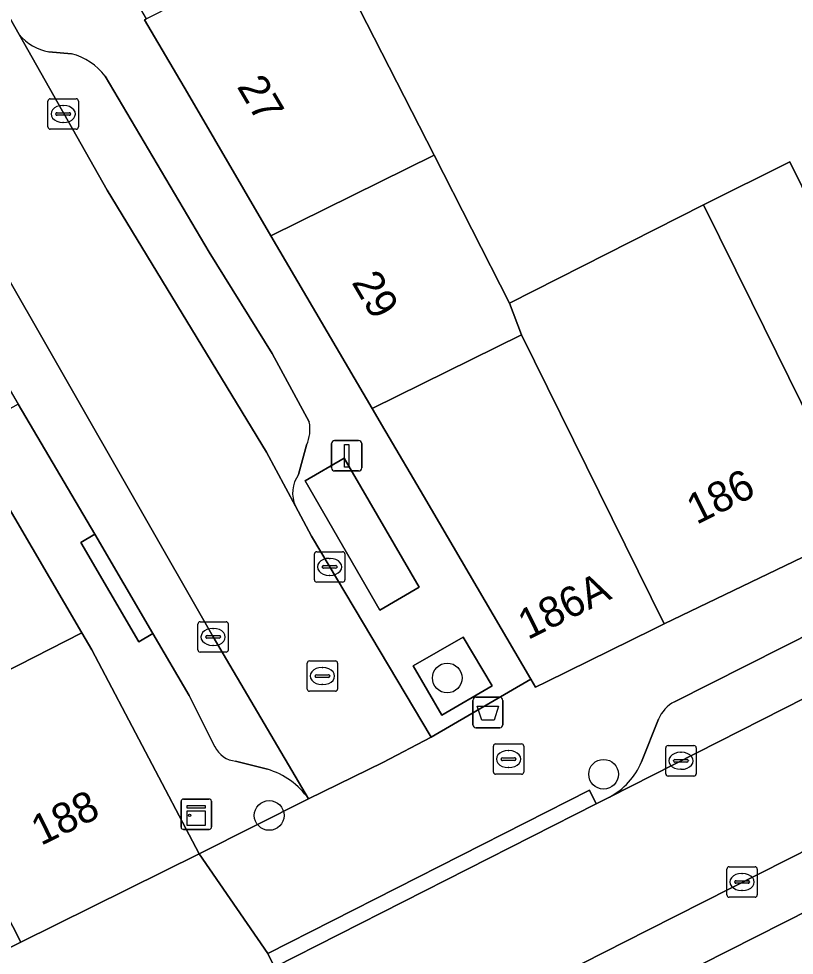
# Model space of a CAD drawing. Extents: x 161771 to 163125, y 382475 to 383179.
# Drawn here: x 162251.46 to 162276.97, y 382676.18 to 382706.99 of the extents above; entities that cross this region are included whole.
import ezdxf

# ---------------------------------------------------------------- set-up
doc = ezdxf.new("R2010")
doc.units = 0
for name, color, linetype in [('IMGEO_Afvalbak', 7, 'Continuous'), ('IMGEO_Boom', 7, 'Continuous'), ('IMGEO_Brandkraan', 7, 'Continuous'), ('IMGEO_Erf', 7, 'Continuous'), ('IMGEO_Groenvoorziening', 7, 'Continuous'), ('IMGEO_Kast', 7, 'Continuous'), ('IMGEO_Kolk', 7, 'Continuous'), ('IMGEO_Lichtmast', 7, 'Continuous'), ('IMGEO_Pand', 7, 'Continuous'), ('IMGEO_Pand_nummerreeks', 7, 'Continuous'), ('IMGEO_Parkeervlak_open', 7, 'Continuous'), ('IMGEO_Rijbaan_lokaal_open', 7, 'Continuous'), ('IMGEO_Rioolput', 7, 'Continuous'), ('IMGEO_Voetpad_open', 7, 'Continuous')]:
    doc.layers.add(name, color=color, linetype=linetype)

msp = doc.modelspace()

# ---------------------------------------------------------------- linework, layer by layer
at = {"layer": 'IMGEO_Afvalbak'}
for p, q in [((162266.391, 382683.767), (162266.391, 382684.567)), ((162266.391, 382684.567), (162266.391, 382683.767)), ((162266.491, 382684.667), (162267.281, 382684.667)), ((162267.281, 382684.667), (162266.491, 382684.667)), ((162267.381, 382684.567), (162267.381, 382683.767)), ((162267.381, 382683.767), (162267.381, 382684.567)), ((162267.281, 382683.667), (162266.491, 382683.667)), ((162266.491, 382683.667), (162267.281, 382683.667))]:
    msp.add_line(p, q, dxfattribs=at)
msp.add_lwpolyline([(162266.534, 382684.381), (162267.238, 382684.381), (162267.089, 382683.911), (162266.683, 382683.911), (162266.534, 382684.381)], dxfattribs=at)
for centre, start, end in [((162266.491, 382684.567), 90, 180), ((162266.491, 382684.567), 90, 180), ((162267.281, 382684.567), 0, 90), ((162267.281, 382684.567), 360, 90), ((162266.491, 382683.767), 180, 270), ((162266.491, 382683.767), 180, 270), ((162267.281, 382683.767), 270, 0), ((162267.281, 382683.767), 270, 0)]:
    msp.add_arc(centre, 0.1, start, end, dxfattribs=at)
at = {"layer": 'IMGEO_Boom'}
for centre in [(162265.551, 382685.303), (162270.693, 382682.136), (162259.694, 382680.781)]:
    msp.add_circle(centre, 0.489, dxfattribs=at)
at = {"layer": 'IMGEO_Brandkraan'}
for p, q in [((162267.067, 382682.21), (162267.067, 382683.062)), ((162267.142, 382683.136), (162267.994, 382683.136)), ((162267.555, 382682.916), (162267.58, 382682.916)), ((162268.068, 382683.062), (162268.068, 382682.21)), ((162267.326, 382682.63), (162267.326, 382682.642)), ((162267.764, 382682.593), (162267.366, 382682.593)), ((162267.369, 382682.679), (162267.767, 382682.679)), ((162267.81, 382682.642), (162267.81, 382682.63)), ((162267.578, 382682.356), (162267.553, 382682.356)), ((162267.994, 382682.136), (162267.142, 382682.136))]:
    msp.add_line(p, q, dxfattribs=at)
for points in [[(162267.067, 382682.21), (162267.067, 382683.062)], [(162267.142, 382683.136), (162267.994, 382683.136)], [(162268.068, 382683.062), (162268.068, 382682.21)], [(162267.994, 382682.136), (162267.142, 382682.136)]]:
    msp.add_lwpolyline(points, dxfattribs=at)
for centre, radius, start, end in [((162267.144, 382683.06), 0.0765, 91.552, 178.448), ((162267.144, 382683.06), 0.0765, 91.552, 178.448), ((162267.992, 382683.06), 0.0765, 1.552, 88.448), ((162267.992, 382683.06), 0.0765, 1.552, 88.448), ((162267.366, 382682.639), 0.0403, 85.8775, 175.7526), ((162267.363, 382682.629), 0.0366, 178.938, 274.7102), ((162267.767, 382682.636), 0.043, 264.8664, 352.4533), ((162267.771, 382682.641), 0.0386, 1.7309, 96.639), ((162267.144, 382682.212), 0.0765, 181.552, 268.448), ((162267.144, 382682.212), 0.0765, 181.552, 268.448), ((162267.992, 382682.212), 0.0765, 271.552, 358.448), ((162267.992, 382682.212), 0.0765, 271.552, 358.448)]:
    msp.add_arc(centre, radius, start, end, dxfattribs=at)
for centre, major_axis, ratio, start_param, end_param in [((162267.554, 382682.636), (-0.387, 0.002), 0.722429, 4.712389, 7.853982), ((162267.579, 382682.636), (-0.39, 0.002), 0.717154, 1.570796, 4.712389)]:
    msp.add_ellipse(centre, major_axis=major_axis, ratio=ratio, start_param=start_param, end_param=end_param, dxfattribs=at)
at = {"layer": 'IMGEO_Erf'}
msp.add_lwpolyline([(162292.966, 382725.916), (162274.561, 382716.472), (162261.778, 382709.913), (162261.427, 382709.74), (162265.116, 382702.501), (162267.597, 382697.631), (162273.977, 382700.873), (162276.82, 382702.277), (162278.412, 382699.054)], dxfattribs=at)
at = {"layer": 'IMGEO_Groenvoorziening'}
for points in [[(162263.33, 382687.532), (162264.625, 382688.286), (162262.156, 382692.529), (162260.879, 382691.787)], [(162265.372, 382684.082), (162267.028, 382685.042), (162266.075, 382686.65), (162264.426, 382685.704)]]:
    msp.add_lwpolyline(points, close=True, dxfattribs=at)
at = {"layer": 'IMGEO_Kast'}
for p, q in [((162256.871, 382681.321), (162257.712, 382681.321)), ((162257.712, 382681.321), (162256.871, 382681.321)), ((162256.796, 382680.396), (162256.796, 382681.237)), ((162256.796, 382681.237), (162256.796, 382680.396)), ((162257.796, 382681.246), (162257.796, 382680.405)), ((162257.796, 382680.405), (162257.796, 382681.246)), ((162257.721, 382680.321), (162256.88, 382680.321)), ((162256.88, 382680.321), (162257.721, 382680.321))]:
    msp.add_line(p, q, dxfattribs=at)
for points in [[(162256.991, 382681.111), (162257.591, 382681.111), (162257.591, 382681.026), (162256.991, 382681.026), (162256.991, 382681.111)], [(162256.991, 382680.936), (162257.591, 382680.936), (162257.591, 382680.447), (162256.991, 382680.447), (162256.991, 382680.936)]]:
    msp.add_lwpolyline(points, dxfattribs=at)
msp.add_circle((162257.075, 382680.785), 0.0377, dxfattribs=at)
for centre, start, end in [((162256.874, 382681.243), 92.4484, 184.2845), ((162256.874, 382681.243), 92.4484, 184.2845), ((162257.718, 382681.243), 2.4484, 94.2845), ((162257.718, 382681.243), 2.4484, 94.2845), ((162256.874, 382680.399), 182.4484, 274.2845), ((162256.874, 382680.399), 182.4484, 274.2845), ((162257.718, 382680.399), 272.4484, 4.2845), ((162257.718, 382680.399), 272.4484, 4.2845)]:
    msp.add_arc(centre, 0.0779, start, end, dxfattribs=at)
at = {"layer": 'IMGEO_Kolk'}
for p, q in [((162252.418, 382703.43), (162252.418, 382704.282)), ((162252.493, 382704.356), (162253.345, 382704.356)), ((162252.906, 382704.136), (162252.931, 382704.136)), ((162253.419, 382704.282), (162253.419, 382703.43)), ((162252.677, 382703.85), (162252.677, 382703.862)), ((162253.115, 382703.813), (162252.717, 382703.813)), ((162252.72, 382703.899), (162253.118, 382703.899)), ((162253.161, 382703.862), (162253.161, 382703.85)), ((162252.929, 382703.576), (162252.904, 382703.576)), ((162253.345, 382703.356), (162252.493, 382703.356)), ((162261.182, 382688.532), (162261.182, 382689.384)), ((162261.257, 382689.458), (162262.109, 382689.458)), ((162262.183, 382689.384), (162262.183, 382688.532)), ((162261.67, 382689.238), (162261.695, 382689.238)), ((162261.441, 382688.952), (162261.441, 382688.964)), ((162261.879, 382688.915), (162261.481, 382688.915)), ((162261.484, 382689.001), (162261.882, 382689.001)), ((162261.925, 382688.964), (162261.925, 382688.952)), ((162262.109, 382688.458), (162261.257, 382688.458)), ((162261.693, 382688.678), (162261.668, 382688.678)), ((162257.349, 382686.227), (162257.349, 382687.079)), ((162257.424, 382687.153), (162258.276, 382687.153)), ((162257.837, 382686.933), (162257.862, 382686.933)), ((162258.35, 382687.079), (162258.35, 382686.227)), ((162257.608, 382686.647), (162257.608, 382686.659)), ((162258.046, 382686.61), (162257.648, 382686.61)), ((162257.651, 382686.696), (162258.049, 382686.696)), ((162258.092, 382686.659), (162258.092, 382686.647)), ((162257.86, 382686.373), (162257.835, 382686.373)), ((162258.276, 382686.153), (162257.424, 382686.153)), ((162272.738, 382682.153), (162272.738, 382683.005)), ((162272.813, 382683.079), (162273.665, 382683.079)), ((162273.226, 382682.859), (162273.251, 382682.859)), ((162273.739, 382683.005), (162273.739, 382682.153)), ((162272.997, 382682.573), (162272.997, 382682.585)), ((162273.435, 382682.536), (162273.037, 382682.536)), ((162273.04, 382682.622), (162273.438, 382682.622)), ((162273.481, 382682.585), (162273.481, 382682.573)), ((162273.249, 382682.299), (162273.224, 382682.299)), ((162273.665, 382682.079), (162272.813, 382682.079)), ((162274.748, 382678.166), (162274.748, 382679.018)), ((162274.823, 382679.092), (162275.675, 382679.092)), ((162275.236, 382678.872), (162275.261, 382678.872)), ((162275.749, 382679.018), (162275.749, 382678.166)), ((162275.007, 382678.586), (162275.007, 382678.598)), ((162275.445, 382678.549), (162275.047, 382678.549)), ((162275.05, 382678.635), (162275.448, 382678.635)), ((162275.491, 382678.598), (162275.491, 382678.586)), ((162275.259, 382678.312), (162275.234, 382678.312)), ((162275.675, 382678.092), (162274.823, 382678.092))]:
    msp.add_line(p, q, dxfattribs=at)
for points in [[(162252.418, 382703.43), (162252.418, 382704.282)], [(162252.493, 382704.356), (162253.345, 382704.356)], [(162253.419, 382704.282), (162253.419, 382703.43)], [(162253.345, 382703.356), (162252.493, 382703.356)], [(162261.182, 382688.532), (162261.182, 382689.384)], [(162261.257, 382689.458), (162262.109, 382689.458)], [(162262.183, 382689.384), (162262.183, 382688.532)], [(162262.109, 382688.458), (162261.257, 382688.458)], [(162257.349, 382686.227), (162257.349, 382687.079)], [(162257.424, 382687.153), (162258.276, 382687.153)], [(162258.35, 382687.079), (162258.35, 382686.227)], [(162258.276, 382686.153), (162257.424, 382686.153)], [(162272.738, 382682.153), (162272.738, 382683.005)], [(162272.813, 382683.079), (162273.665, 382683.079)], [(162273.739, 382683.005), (162273.739, 382682.153)], [(162273.665, 382682.079), (162272.813, 382682.079)], [(162274.748, 382678.166), (162274.748, 382679.018)], [(162274.823, 382679.092), (162275.675, 382679.092)], [(162275.749, 382679.018), (162275.749, 382678.166)], [(162275.675, 382678.092), (162274.823, 382678.092)]]:
    msp.add_lwpolyline(points, dxfattribs=at)
for centre, radius, start, end in [((162252.495, 382704.28), 0.0765, 91.552, 178.448), ((162252.495, 382704.28), 0.0765, 91.552, 178.448), ((162253.343, 382704.28), 0.0765, 1.552, 88.448), ((162253.343, 382704.28), 0.0765, 1.552, 88.448), ((162252.717, 382703.859), 0.0403, 85.8775, 175.7526), ((162252.714, 382703.849), 0.0366, 178.938, 274.7102), ((162253.118, 382703.856), 0.043, 264.8664, 352.4533), ((162253.122, 382703.861), 0.0386, 1.7309, 96.639), ((162252.495, 382703.432), 0.0765, 181.552, 268.448), ((162252.495, 382703.432), 0.0765, 181.552, 268.448), ((162253.343, 382703.432), 0.0765, 271.552, 358.448), ((162253.343, 382703.432), 0.0765, 271.552, 358.448), ((162261.259, 382689.382), 0.0765, 91.552, 178.448), ((162261.259, 382689.382), 0.0765, 91.552, 178.448), ((162262.107, 382689.382), 0.0765, 1.552, 88.448), ((162262.107, 382689.382), 0.0765, 1.552, 88.448), ((162261.481, 382688.961), 0.0403, 85.8775, 175.7526), ((162261.478, 382688.951), 0.0366, 178.938, 274.7102), ((162261.882, 382688.958), 0.043, 264.8664, 352.4533), ((162261.886, 382688.963), 0.0386, 1.7309, 96.639), ((162261.259, 382688.534), 0.0765, 181.552, 268.448), ((162261.259, 382688.534), 0.0765, 181.552, 268.448), ((162262.107, 382688.534), 0.0765, 271.552, 358.448), ((162262.107, 382688.534), 0.0765, 271.552, 358.448), ((162257.426, 382687.077), 0.0765, 91.552, 178.448), ((162257.426, 382687.077), 0.0765, 91.552, 178.448), ((162258.274, 382687.077), 0.0765, 1.552, 88.448), ((162258.274, 382687.077), 0.0765, 1.552, 88.448), ((162257.648, 382686.656), 0.0403, 85.8775, 175.7526), ((162257.645, 382686.646), 0.0366, 178.938, 274.7102), ((162258.049, 382686.653), 0.043, 264.8664, 352.4533), ((162258.053, 382686.658), 0.0386, 1.7309, 96.639), ((162257.426, 382686.229), 0.0765, 181.552, 268.448), ((162257.426, 382686.229), 0.0765, 181.552, 268.448), ((162258.274, 382686.229), 0.0765, 271.552, 358.448), ((162258.274, 382686.229), 0.0765, 271.552, 358.448), ((162272.815, 382683.003), 0.0765, 91.552, 178.448), ((162272.815, 382683.003), 0.0765, 91.552, 178.448), ((162273.663, 382683.003), 0.0765, 1.552, 88.448), ((162273.663, 382683.003), 0.0765, 1.552, 88.448), ((162273.037, 382682.582), 0.0403, 85.8775, 175.7526), ((162273.034, 382682.572), 0.0366, 178.938, 274.7102), ((162273.438, 382682.579), 0.043, 264.8664, 352.4533), ((162273.442, 382682.584), 0.0386, 1.7309, 96.639), ((162272.815, 382682.155), 0.0765, 181.552, 268.448), ((162272.815, 382682.155), 0.0765, 181.552, 268.448), ((162273.663, 382682.155), 0.0765, 271.552, 358.448), ((162273.663, 382682.155), 0.0765, 271.552, 358.448), ((162274.825, 382679.016), 0.0765, 91.552, 178.448), ((162274.825, 382679.016), 0.0765, 91.552, 178.448), ((162275.673, 382679.016), 0.0765, 1.552, 88.448), ((162275.673, 382679.016), 0.0765, 1.552, 88.448), ((162275.047, 382678.595), 0.0403, 85.8775, 175.7526), ((162275.044, 382678.585), 0.0366, 178.938, 274.7102), ((162275.448, 382678.592), 0.043, 264.8664, 352.4533), ((162275.452, 382678.597), 0.0386, 1.7309, 96.639), ((162274.825, 382678.168), 0.0765, 181.552, 268.448), ((162274.825, 382678.168), 0.0765, 181.552, 268.448), ((162275.673, 382678.168), 0.0765, 271.552, 358.448), ((162275.673, 382678.168), 0.0765, 271.552, 358.448)]:
    msp.add_arc(centre, radius, start, end, dxfattribs=at)
for centre, major_axis, ratio, start_param, end_param in [((162252.905, 382703.856), (-0.387, 0.002), 0.722429, 4.712389, 7.853982), ((162252.93, 382703.856), (-0.39, 0.002), 0.717154, 1.570796, 4.712389), ((162261.669, 382688.958), (-0.387, 0.002), 0.722429, 4.712389, 7.853982), ((162261.694, 382688.958), (-0.39, 0.002), 0.717154, 1.570796, 4.712389), ((162257.836, 382686.653), (-0.387, 0.002), 0.722429, 4.712389, 7.853982), ((162257.861, 382686.653), (-0.39, 0.002), 0.717154, 1.570796, 4.712389), ((162273.225, 382682.579), (-0.387, 0.002), 0.722429, 4.712389, 7.853982), ((162273.25, 382682.579), (-0.39, 0.002), 0.717154, 1.570796, 4.712389), ((162275.235, 382678.592), (-0.387, 0.002), 0.722429, 4.712389, 7.853982), ((162275.26, 382678.592), (-0.39, 0.002), 0.717154, 1.570796, 4.712389)]:
    msp.add_ellipse(centre, major_axis=major_axis, ratio=ratio, start_param=start_param, end_param=end_param, dxfattribs=at)
at = {"layer": 'IMGEO_Lichtmast'}
for p, q in [((162261.747, 382692.213), (162261.747, 382693.013)), ((162261.747, 382693.013), (162261.747, 382692.213)), ((162261.847, 382693.113), (162262.637, 382693.113)), ((162262.637, 382693.113), (162261.847, 382693.113)), ((162262.737, 382693.013), (162262.737, 382692.213)), ((162262.737, 382692.213), (162262.737, 382693.013)), ((162262.637, 382692.113), (162261.847, 382692.113)), ((162261.847, 382692.113), (162262.637, 382692.113))]:
    msp.add_line(p, q, dxfattribs=at)
msp.add_lwpolyline([(162262.167, 382692.988), (162262.317, 382692.988), (162262.317, 382692.238), (162262.167, 382692.238), (162262.167, 382692.988)], dxfattribs=at)
for centre, start, end in [((162261.847, 382693.013), 90, 180), ((162261.847, 382693.013), 90, 180), ((162262.637, 382693.013), 0, 90), ((162262.637, 382693.013), 360, 90), ((162261.847, 382692.213), 180, 270), ((162261.847, 382692.213), 180, 270), ((162262.637, 382692.213), 270, 0), ((162262.637, 382692.213), 270, 0)]:
    msp.add_arc(centre, 0.1, start, end, dxfattribs=at)
at = {"layer": 'IMGEO_Pand'}
for points in [[(162261.427, 382709.74), (162261.356, 382709.88), (162255.659, 382706.991), (162255.592, 382706.957), (162255.809, 382706.586), (162257.003, 382704.547), (162259.753, 382699.852), (162265.116, 382702.501)], [(162265.116, 382702.501), (162259.753, 382699.852), (162263.083, 382694.169), (162267.991, 382696.595), (162267.597, 382697.631)], [(162275.569, 382697.65), (162279.231, 382690.236), (162285.351, 382693.263), (162281.691, 382700.673), (162278.412, 382699.054), (162276.82, 382702.277), (162273.977, 382700.873)], [(162275.569, 382697.65), (162273.977, 382700.873), (162267.597, 382697.631), (162267.991, 382696.595), (162272.685, 382687.085), (162279.231, 382690.236)], [(162267.991, 382696.595), (162263.083, 382694.169), (162263.501, 382693.455), (162263.533, 382693.401), (162264.77, 382691.29), (162268.298, 382685.268), (162268.455, 382685), (162268.814, 382685.177), (162272.315, 382686.903), (162272.685, 382687.085)], [(162247.808, 382683.867), (162253.528, 382686.792), (162249.687, 382693.355), (162247.544, 382692.14), (162242.763, 382689.429), (162240.545, 382693.12), (162236.155, 382690.326), (162237.988, 382687.197), (162239.707, 382684.263), (162241.861, 382680.826), (162242.037, 382680.546), (162245.48, 382673.614), (162251.52, 382676.611)], [(162253.528, 382686.792), (162247.808, 382683.867), (162251.52, 382676.611), (162257.389, 382679.523), (162253.859, 382686.226)]]:
    msp.add_lwpolyline(points, close=True, dxfattribs=at)
at = {"layer": 'IMGEO_Parkeervlak_open'}
for points in [[(162401.256, 382747.01), (162400.386, 382746.491), (162370.2, 382728.476), (162367.741, 382727.079), (162354.685, 382720.034), (162351.77, 382718.461), (162349.822, 382717.41), (162348.194, 382716.555), (162332.897, 382708.52), (162326.104, 382704.354), (162325.132, 382703.807), (162292.384, 382687.247), (162288.66, 382685.364), (162272.146, 382677.013), (162226.284, 382653.729), (162225.203, 382653.3)], [(162251.47, 382706.467), (162254.367, 382701.352), (162259.607, 382692.737), (162260.556, 382690.955)], [(162253.196, 382705.838), (162252.447, 382705.902)], [(162260.99, 382681.328), (162257.851, 382686.653), (162250.467, 382699.566), (162249.473, 382701.255), (162247.076, 382705.287), (162246.886, 382705.607), (162246.81, 382705.383), (162245.905, 382704.909)], [(162261.009, 382693.725), (162259.79, 382695.982), (162257.717, 382699.312), (162254.3, 382705.102)], [(162245.703, 382704.105), (162247.249, 382701.468), (162251.442, 382694.316), (162253.955, 382690.029), (162255.867, 382686.768), (162257.066, 382684.722), (162257.911, 382683.044)], [(162226.19, 382651.795), (162226.475, 382651.909), (162227.961, 382652.66), (162244.337, 382660.938), (162247.835, 382662.706), (162249.289, 382663.441), (162252.798, 382665.214), (162272.969, 382675.41), (162322.131, 382700.285)], [(162270.89, 382681.387), (162286.63, 382689.373), (162290.352, 382691.261), (162307.363, 382699.892)], [(162303.813, 382700.054), (162273.029, 382684.522)], [(162260.66, 382691.996), (162260.924, 382692.966)], [(162272.5, 382683.944), (162271.943, 382682.541)], [(162258.591, 382682.572), (162259.639, 382682.301)]]:
    msp.add_lwpolyline(points, dxfattribs=at)
for centre, radius, start, end in [((162252.752, 382707.557), 1.683, 220.3677, 259.5507), ((162252.649, 382703.822), 2.089, 37.7895, 74.8304), ((162259.826, 382693.473), 1.21, 335.2126, 12.0076), ((162261.528, 382691.384), 1.063, 144.8061, 203.7836), ((162273.534, 382683.529), 1.114, 116.9517, 158.1173), ((162258.646, 382683.377), 0.807, 204.3619, 266.1077), ((162269.768, 382683.468), 2.364, 298.3295, 336.911), ((162258.921, 382679.879), 2.526, 34.9946, 73.482)]:
    msp.add_arc(centre, radius, start, end, dxfattribs=at)
at = {"layer": 'IMGEO_Rijbaan_lokaal_open'}
msp.add_lwpolyline([(162251.47, 382706.467), (162250.899, 382707.475), (162247.076, 382705.287), (162249.473, 382701.255), (162250.467, 382699.566), (162257.851, 382686.653), (162260.99, 382681.328), (162263.428, 382682.52), (162265.019, 382683.358), (162261.083, 382689.965), (162260.556, 382690.955), (162259.607, 382692.737), (162254.367, 382701.352)], close=True, dxfattribs=at)
for points in [[(162272.146, 382677.013), (162288.66, 382685.364), (162286.63, 382689.373), (162270.89, 382681.387), (162270.451, 382681.164), (162259.872, 382675.793), (162259.311, 382675.51), (162259.018, 382675.401), (162215.227, 382653.35), (162215.202, 382653.338), (162214.056, 382652.688)], [(162225.203, 382653.3), (162226.284, 382653.729), (162272.146, 382677.013)]]:
    msp.add_lwpolyline(points, dxfattribs=at)
at = {"layer": 'IMGEO_Rioolput'}
for p, q in [((162260.945, 382684.941), (162260.945, 382685.793)), ((162261.02, 382685.867), (162261.872, 382685.867)), ((162261.433, 382685.647), (162261.458, 382685.647)), ((162261.946, 382685.793), (162261.946, 382684.941)), ((162261.204, 382685.361), (162261.204, 382685.373)), ((162261.642, 382685.324), (162261.244, 382685.324)), ((162261.247, 382685.41), (162261.645, 382685.41)), ((162261.688, 382685.373), (162261.688, 382685.361)), ((162261.456, 382685.087), (162261.431, 382685.087)), ((162261.872, 382684.867), (162261.02, 382684.867))]:
    msp.add_line(p, q, dxfattribs=at)
for points in [[(162260.945, 382684.941), (162260.945, 382685.793)], [(162261.02, 382685.867), (162261.872, 382685.867)], [(162261.946, 382685.793), (162261.946, 382684.941)], [(162261.872, 382684.867), (162261.02, 382684.867)]]:
    msp.add_lwpolyline(points, dxfattribs=at)
for centre, radius, start, end in [((162261.022, 382685.791), 0.0765, 91.552, 178.448), ((162261.022, 382685.791), 0.0765, 91.552, 178.448), ((162261.87, 382685.791), 0.0765, 1.552, 88.448), ((162261.87, 382685.791), 0.0765, 1.552, 88.448), ((162261.244, 382685.37), 0.0403, 85.8775, 175.7526), ((162261.241, 382685.36), 0.0366, 178.938, 274.7102), ((162261.645, 382685.367), 0.043, 264.8664, 352.4533), ((162261.649, 382685.372), 0.0386, 1.7309, 96.639), ((162261.022, 382684.943), 0.0765, 181.552, 268.448), ((162261.022, 382684.943), 0.0765, 181.552, 268.448), ((162261.87, 382684.943), 0.0765, 271.552, 358.448), ((162261.87, 382684.943), 0.0765, 271.552, 358.448)]:
    msp.add_arc(centre, radius, start, end, dxfattribs=at)
for centre, major_axis, ratio, start_param, end_param in [((162261.432, 382685.367), (-0.387, 0.002), 0.722429, 4.712389, 7.853982), ((162261.457, 382685.367), (-0.39, 0.002), 0.717154, 1.570796, 4.712389)]:
    msp.add_ellipse(centre, major_axis=major_axis, ratio=ratio, start_param=start_param, end_param=end_param, dxfattribs=at)
at = {"layer": 'IMGEO_Voetpad_open'}
for points in [[(162237.411, 382714.338), (162245.532, 382700.458), (162246.875, 382698.162), (162249.501, 382693.674), (162249.687, 382693.355), (162253.528, 382686.792), (162253.859, 382686.226), (162257.389, 382679.523), (162260.99, 382681.328)], [(162260.556, 382690.955), (162261.083, 382689.965), (162265.019, 382683.358), (162268.298, 382685.268), (162264.77, 382691.29), (162263.533, 382693.401), (162263.501, 382693.455), (162263.083, 382694.169), (162259.753, 382699.852), (162257.003, 382704.547), (162255.809, 382706.586), (162255.592, 382706.957), (162255.659, 382706.991), (162255.137, 382707.892), (162252.357, 382712.645)], [(162248.135, 382712.341), (162248.339, 382711.995), (162250.899, 382707.475), (162251.47, 382706.467)], [(162252.447, 382705.902), (162253.196, 382705.838)], [(162254.3, 382705.102), (162257.717, 382699.312), (162259.79, 382695.982), (162261.009, 382693.725)], [(162257.911, 382683.044), (162257.066, 382684.722), (162255.867, 382686.768), (162255.402, 382686.497), (162253.497, 382689.762), (162253.955, 382690.029), (162251.442, 382694.316), (162250.992, 382694.054), (162246.814, 382701.215), (162247.249, 382701.468), (162245.703, 382704.105)], [(162322.131, 382700.285), (162272.969, 382675.41), (162252.798, 382665.214), (162253.023, 382664.768), (162249.514, 382662.995), (162249.289, 382663.441), (162247.835, 382662.706), (162248.06, 382662.26), (162244.562, 382660.492), (162244.337, 382660.938), (162227.961, 382652.66), (162226.475, 382651.909), (162226.19, 382651.795)], [(162273.029, 382684.522), (162303.813, 382700.054)], [(162260.924, 382692.966), (162260.66, 382691.996)], [(162279.231, 382690.236), (162272.685, 382687.085), (162272.315, 382686.903), (162268.814, 382685.177), (162268.455, 382685), (162268.298, 382685.268), (162265.019, 382683.358), (162263.428, 382682.52), (162260.99, 382681.328), (162257.389, 382679.523), (162259.646, 382676.238), (162270.225, 382681.609), (162270.451, 382681.164), (162270.89, 382681.387)], [(162271.943, 382682.541), (162272.5, 382683.944)], [(162259.639, 382682.301), (162258.591, 382682.572)], [(162259.018, 382675.401), (162259.311, 382675.51), (162259.872, 382675.793), (162259.646, 382676.238), (162257.389, 382679.523), (162251.52, 382676.611), (162245.48, 382673.614), (162239.895, 382670.843), (162233.953, 382667.895), (162227.996, 382664.939), (162222.263, 382662.095), (162216.656, 382659.313), (162207.825, 382654.931), (162208.22, 382654.26), (162207.575, 382653.731), (162205.718, 382652.21), (162199.862, 382647.487), (162203.17, 382646.308), (162205.019, 382647.798)]]:
    msp.add_lwpolyline(points, dxfattribs=at)
for points in [[(162262.156, 382692.529), (162264.625, 382688.286), (162263.33, 382687.532), (162260.879, 382691.787)], [(162255.867, 382686.768), (162253.955, 382690.029), (162253.497, 382689.762), (162255.402, 382686.497)], [(162266.075, 382686.65), (162267.028, 382685.042), (162265.372, 382684.082), (162264.426, 382685.704)], [(162259.872, 382675.793), (162270.451, 382681.164), (162270.225, 382681.609), (162259.646, 382676.238)]]:
    msp.add_lwpolyline(points, close=True, dxfattribs=at)
for centre, radius, start, end in [((162252.752, 382707.557), 1.683, 220.3677, 259.5507), ((162252.649, 382703.822), 2.089, 37.7895, 74.8304), ((162259.826, 382693.473), 1.21, 335.2126, 12.0076), ((162261.528, 382691.384), 1.063, 144.8061, 203.7836), ((162273.534, 382683.529), 1.114, 116.9517, 158.1173), ((162258.646, 382683.377), 0.807, 204.3619, 266.1077), ((162269.768, 382683.468), 2.364, 298.3295, 336.911), ((162258.921, 382679.879), 2.526, 34.9946, 73.482)]:
    msp.add_arc(centre, radius, start, end, dxfattribs=at)

# ---------------------------------------------------------------- texts
at = {"layer": 'IMGEO_Pand_nummerreeks'}
for s, rotation, p in [('27', 300.3608, (162258.616, 382704.761)), ('29', 300.3608, (162262.389, 382698.319)), ('186', 26.316, (162273.75, 382690.336)), ('186A', 26.2415, (162268.202, 382686.548)), ('188', 26.1623, (162252.186, 382679.774))]:
    msp.add_text(s, height=1, rotation=rotation, dxfattribs=at).set_placement(p)

doc.saveas('drawing.dxf')
